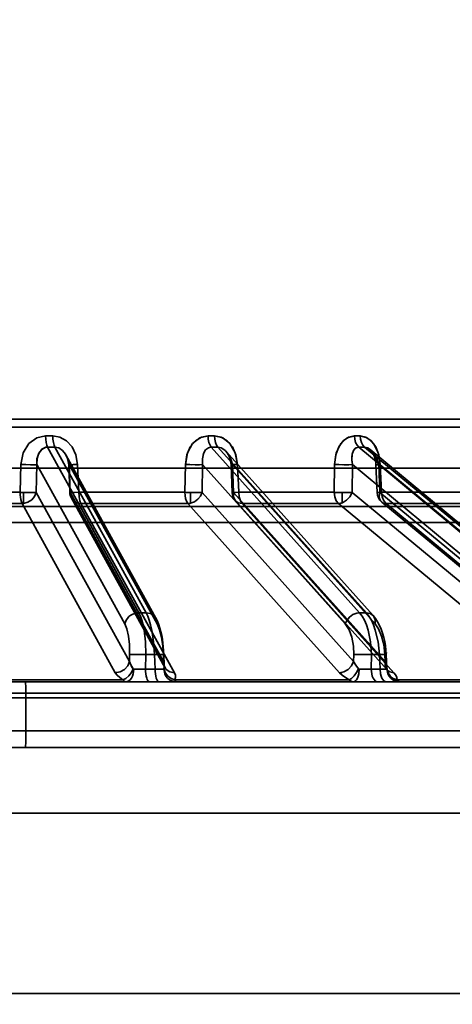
# Model space of a CAD drawing. Header units: millimetres. Extents: x -1465 to 393277, y -3788 to 454312.
# Tile 342 of 656: x 358101 to 358128, y 11624 to 11684. Entities that reach past the tile are written whole.
import ezdxf

# ---------------------------------------------------------------- set-up
doc = ezdxf.new("R2010")
doc.units = ezdxf.units.MM
doc.header["$XCLIPFRAME"] = 2
doc.layers.add('AHU03-3-68634OBJ', color=8, linetype='Continuous')
doc.layers.add('EC-MTR_250-0_7OBJ', color=8, linetype='Continuous')
picture_1 = doc.add_image_def('image1.bmp', size_in_pixel=(951, 911))

msp = doc.modelspace()

# ---------------------------------------------------------------- linework, layer by layer
at = {"layer": 'AHU03-3-68634OBJ', "color": 8, "linetype": 'Continuous', "lineweight": 35, "ltscale": 100}
for p, q in [((358221.129, 11639.827), (357953.129, 11639.827)), ((358220.629, 11635.827), (357953.629, 11635.827)), ((358220.629, 11624.827), (357953.629, 11624.827))]:
    msp.add_line(p, q, dxfattribs=at)
at = {"layer": 'EC-MTR_250-0_7OBJ', "color": 8, "linetype": 'Continuous', "lineweight": 35, "ltscale": 100}
for p, q in [((358141.099, 11659.827), (358089.281, 11659.827)), ((358141.598, 11659.34), (358089.26, 11659.34)), ((358113.033, 11658.802), (358112.632, 11658.802)), ((358108.423, 11648.028), (358102.86, 11658.115)), ((358108.865, 11648.028), (358103.302, 11658.115)), ((358121.864, 11648.028), (358112.83, 11658.115)), ((358112.83, 11658.115), (358113.237, 11658.115)), ((358122.272, 11648.028), (358113.237, 11658.115)), ((358134.104, 11647.917), (358121.812, 11658.115)), ((358134.459, 11647.919), (358122.169, 11658.115)), ((358122.504, 11657.973), (358134.514, 11648.009)), ((358103.992, 11657.615), (358109.458, 11647.706)), ((358113.743, 11657.845), (358122.692, 11647.854)), ((358113.82, 11657.737), (358113.866, 11657.658)), ((358113.866, 11657.658), (358113.909, 11657.57)), ((358113.909, 11657.57), (358113.947, 11657.474)), ((358113.947, 11657.474), (358113.979, 11657.373)), ((358113.978, 11657.374), (358114.004, 11657.267)), ((358036.279, 11656.827), (358137.979, 11656.827)), ((358101.193, 11655.364), (358101.236, 11657.057)), ((358101.236, 11657.057), (358101.193, 11655.364)), ((358102.16, 11655.357), (358102.203, 11657.05)), ((358107.554, 11647.348), (358102.203, 11657.05)), ((358104.213, 11655.353), (358104.145, 11657.045)), ((358104.243, 11655.357), (358104.175, 11657.05)), ((358109.526, 11647.348), (358104.175, 11657.05)), ((358104.687, 11657.057), (358104.755, 11655.364)), ((358104.755, 11655.364), (358104.687, 11657.057)), ((358111.25, 11657.057), (358111.219, 11655.364)), ((358112.27, 11655.357), (358112.301, 11657.05)), ((358120.991, 11647.348), (358112.301, 11657.05)), ((358114.004, 11657.267), (358114.022, 11657.156)), ((358114.022, 11657.157), (358114.031, 11657.044)), ((358114.103, 11655.351), (358114.031, 11657.044)), ((358122.808, 11647.348), (358114.118, 11657.05)), ((358114.19, 11655.357), (358114.118, 11657.05)), ((358114.501, 11655.364), (358114.43, 11657.057)), ((358114.43, 11657.057), (358114.501, 11655.364)), ((358120.336, 11657.057), (358120.319, 11655.364)), ((358120.319, 11655.364), (358120.336, 11657.057)), ((358121.413, 11655.357), (358121.432, 11657.05)), ((358132.602, 11647.782), (358121.432, 11657.05)), ((358122.822, 11657.301), (358122.842, 11657.17)), ((358122.842, 11657.174), (358122.852, 11657.043)), ((358122.924, 11655.351), (358122.852, 11657.043)), ((358133.21, 11648.599), (358123.024, 11657.05)), ((358123.096, 11655.357), (358123.024, 11657.05)), ((358123.196, 11655.364), (358123.124, 11657.057)), ((358123.196, 11655.364), (358123.124, 11657.057)), ((358101.193, 11655.364), (358094.331, 11655.364)), ((358101.399, 11654.684), (358101.399, 11655.358)), ((358107.844, 11645.056), (358102.16, 11655.357)), ((358109.927, 11645.056), (358104.243, 11655.357)), ((358104.312, 11654.998), (358109.996, 11644.698)), ((358111.219, 11655.364), (358104.755, 11655.364)), ((358111.572, 11654.698), (358111.572, 11655.354)), ((358121.5, 11645.056), (358112.27, 11655.357)), ((358123.42, 11645.056), (358114.19, 11655.357)), ((358120.319, 11655.364), (358114.501, 11655.364)), ((358120.805, 11654.723), (358120.805, 11655.352)), ((358129.545, 11648.614), (358121.413, 11655.357)), ((358131.218, 11648.622), (358123.096, 11655.357)), ((358128.143, 11655.364), (358123.196, 11655.364)), ((358039.687, 11654.501), (358134.571, 11654.501)), ((358101.303, 11654.677), (358094.387, 11654.677)), ((358106.984, 11644.376), (358101.303, 11654.677)), ((358110.579, 11644.376), (358104.892, 11654.677)), ((358111.407, 11654.677), (358104.892, 11654.677)), ((358120.634, 11644.376), (358111.407, 11654.677)), ((358114.306, 11654.851), (358123.536, 11644.55)), ((358123.948, 11644.376), (358114.715, 11654.677)), ((358120.578, 11654.677), (358114.715, 11654.677)), ((358128.708, 11647.934), (358120.578, 11654.677)), ((358123.213, 11654.769), (358131.334, 11648.034)), ((358131.601, 11647.942), (358123.478, 11654.677)), ((358128.464, 11654.677), (358123.478, 11654.677)), ((358086.116, 11653.527), (358138.451, 11653.527)), ((358108.865, 11648.028), (358108.423, 11648.028)), ((358122.272, 11648.028), (358121.864, 11648.028)), ((358109.554, 11647.509), (358109.457, 11647.708)), ((358109.554, 11647.509), (358109.457, 11647.708)), ((358109.635, 11647.299), (358109.554, 11647.509)), ((358107.844, 11645.056), (358107.853, 11645.478)), ((358108.826, 11644.599), (358108.846, 11645.478)), ((358108.846, 11645.478), (358109.372, 11645.478)), ((358109.372, 11645.478), (358109.409, 11644.599)), ((358109.927, 11645.056), (358109.909, 11645.478)), ((358109.968, 11644.817), (358109.939, 11645.484)), ((358121.5, 11645.056), (358121.505, 11645.478)), ((358122.568, 11644.599), (358122.58, 11645.478)), ((358123.065, 11645.478), (358122.58, 11645.478)), ((358123.065, 11645.478), (358123.106, 11644.599)), ((358123.42, 11645.056), (358123.4, 11645.478)), ((358123.487, 11645.487), (358123.469, 11645.747)), ((358123.526, 11644.661), (358123.487, 11645.487)), ((358109.971, 11644.778), (358109.967, 11644.818)), ((358108.826, 11644.599), (358109.409, 11644.599)), ((358109.996, 11644.697), (358109.991, 11644.707)), ((358123.106, 11644.599), (358122.568, 11644.599)), ((358123.551, 11644.533), (358123.558, 11644.523)), ((358109.058, 11643.827), (358096.125, 11643.827)), ((358107.44, 11643.942), (358096.167, 11643.942)), ((358109.642, 11643.827), (358109.058, 11643.827)), ((358109.642, 11643.827), (358142.46, 11643.827)), ((358121.224, 11643.942), (358110.605, 11643.942)), ((358133.304, 11643.942), (358124.141, 11643.942)), ((358154.262, 11643.127), (358027.742, 11643.127)), ((358142.992, 11642.844), (358095.972, 11642.845)), ((358101.53, 11640.845), (358101.529, 11642.845)), ((358101.53, 11640.845), (358097.372, 11640.845)), ((358134, 11640.845), (358101.53, 11640.845)), ((358134, 11640.827), (358101.53, 11640.827)), ((358097.358, 11639.827), (358137.119, 11639.827))]:
    msp.add_line(p, q, dxfattribs=at)
at = {"layer": 'EC-MTR_250-0_7OBJ', "color": 8, "linetype": 'Continuous', "lineweight": 35, "ltscale": 100, "flags": 128}
for points in [[(358102.739, 11658.802), (358102.205, 11658.686), (358101.723, 11658.332), (358101.377, 11657.768), (358101.236, 11657.057)], [(358102.86, 11658.115), (358102.812, 11658.234), (358102.773, 11658.4), (358102.748, 11658.597), (358102.739, 11658.802)], [(358104.687, 11657.057), (358104.586, 11657.637), (358104.351, 11658.127), (358104.011, 11658.5), (358103.605, 11658.727), (358103.175, 11658.802)], [(358103.302, 11658.115), (358103.252, 11658.234), (358103.211, 11658.4), (358103.185, 11658.597), (358103.175, 11658.802)], [(358112.632, 11658.802), (358112.139, 11658.686), (358111.694, 11658.332), (358111.376, 11657.768), (358111.25, 11657.057)], [(358111.25, 11657.057), (358111.335, 11657.637), (358111.547, 11658.127), (358111.859, 11658.5), (358112.233, 11658.727), (358112.632, 11658.802)], [(358112.632, 11658.802), (358112.646, 11658.597), (358112.687, 11658.4), (358112.751, 11658.234), (358112.83, 11658.115)], [(358114.43, 11657.057), (358114.334, 11657.637), (358114.117, 11658.127), (358113.803, 11658.5), (358113.43, 11658.727), (358113.033, 11658.802)], [(358113.033, 11658.802), (358113.523, 11658.686), (358113.968, 11658.332), (358114.29, 11657.768), (358114.43, 11657.057)], [(358113.237, 11658.115), (358113.156, 11658.234), (358113.091, 11658.4), (358113.049, 11658.597), (358113.033, 11658.802)], [(358120.336, 11657.057), (358120.408, 11657.637), (358120.593, 11658.127), (358120.866, 11658.5), (358121.194, 11658.727), (358121.544, 11658.802)], [(358121.543, 11658.801), (358121.112, 11658.686), (358120.722, 11658.332), (358120.444, 11657.768), (358120.336, 11657.057)], [(358121.544, 11658.802), (358121.564, 11658.597), (358121.619, 11658.4), (358121.705, 11658.234), (358121.812, 11658.115)], [(358121.896, 11658.802), (358122.325, 11658.686), (358122.715, 11658.332), (358122.999, 11657.768), (358123.124, 11657.057)], [(358122.169, 11658.115), (358122.061, 11658.234), (358121.973, 11658.4), (358121.917, 11658.597), (358121.896, 11658.802)], [(358123.124, 11657.057), (358123.037, 11657.637), (358122.845, 11658.127), (358122.57, 11658.5), (358122.243, 11658.727), (358121.897, 11658.801)], [(358102.203, 11657.05), (358102.214, 11657.395), (358102.319, 11657.737), (358102.517, 11657.991), (358102.754, 11658.104)], [(358102.203, 11657.05), (358102.22, 11657.43), (358102.323, 11657.746), (358102.504, 11657.98), (358102.754, 11658.104)], [(358102.754, 11658.104), (358102.788, 11658.11), (358102.824, 11658.114), (358102.86, 11658.115)], [(358104.175, 11657.05), (358104.095, 11657.385), (358103.955, 11657.679), (358103.764, 11657.913), (358103.54, 11658.063), (358103.302, 11658.115)], [(358112.301, 11657.05), (358112.285, 11657.4), (358112.351, 11657.722), (358112.48, 11657.947), (358112.664, 11658.083)], [(358112.301, 11657.05), (358112.286, 11657.402), (358112.345, 11657.705), (358112.475, 11657.942), (358112.664, 11658.083)], [(358112.664, 11658.083), (358112.717, 11658.101), (358112.772, 11658.111), (358112.83, 11658.115)], [(358112.664, 11658.083), (358112.717, 11658.101), (358112.772, 11658.111), (358112.83, 11658.115)], [(358114.118, 11657.05), (358114.046, 11657.314), (358113.946, 11657.546), (358113.822, 11657.747), (358113.682, 11657.908), (358113.542, 11658.019), (358113.424, 11658.079), (358113.237, 11658.115)], [(358121.432, 11657.05), (358121.391, 11657.347), (358121.415, 11657.692), (358121.496, 11657.913), (358121.639, 11658.067), (358121.812, 11658.115)], [(358121.432, 11657.05), (358121.393, 11657.314), (358121.394, 11657.546), (358121.428, 11657.747), (358121.493, 11657.908), (358121.577, 11658.019), (358121.659, 11658.079), (358121.812, 11658.115)], [(358123.024, 11657.05), (358122.926, 11657.347), (358122.747, 11657.692), (358122.569, 11657.913), (358122.361, 11658.067), (358122.169, 11658.115)], [(358122.494, 11657.981), (358122.524, 11657.953), (358122.559, 11657.915), (358122.597, 11657.865), (358122.639, 11657.802), (358122.681, 11657.725), (358122.722, 11657.635), (358122.761, 11657.533), (358122.795, 11657.421), (358122.822, 11657.301)], [(358122.494, 11657.98), (358122.526, 11657.951), (358122.564, 11657.909), (358122.604, 11657.856), (358122.646, 11657.79), (358122.688, 11657.711), (358122.728, 11657.62), (358122.765, 11657.52), (358122.798, 11657.41), (358122.824, 11657.293)], [(358103.971, 11657.646), (358104.01, 11657.574), (358104.045, 11657.497), (358104.076, 11657.415), (358104.102, 11657.329), (358104.123, 11657.238), (358104.137, 11657.143), (358104.145, 11657.045)], [(358103.972, 11657.645), (358104.025, 11657.543), (358104.07, 11657.432), (358104.107, 11657.311), (358104.132, 11657.181), (358104.145, 11657.045)], [(358113.723, 11657.864), (358113.771, 11657.807), (358113.82, 11657.737), (358113.866, 11657.658)], [(358102.203, 11657.05), (358102.148, 11657.047), (358102.065, 11657.044), (358101.825, 11657.044), (358101.526, 11657.048), (358101.236, 11657.057)], [(358104.145, 11657.045), (358104.167, 11657.044), (358104.184, 11657.043), (358104.207, 11657.043), (358104.234, 11657.044), (358104.266, 11657.044), (358104.302, 11657.045), (358104.385, 11657.047), (358104.48, 11657.05), (358104.582, 11657.053), (358104.687, 11657.057)], [(358104.175, 11657.05), (358104.159, 11657.048), (358104.149, 11657.047), (358104.159, 11657.044), (358104.178, 11657.043), (358104.204, 11657.043), (358104.237, 11657.044), (358104.277, 11657.044), (358104.324, 11657.045), (358104.377, 11657.047), (358104.434, 11657.048), (358104.494, 11657.05), (358104.557, 11657.052), (358104.687, 11657.057)], [(358104.175, 11657.05), (358104.163, 11657.048), (358104.15, 11657.047)], [(358111.219, 11655.364), (358111.237, 11656.21), (358111.256, 11657.056)], [(358112.301, 11657.05), (358112.116, 11657.044), (358111.841, 11657.044), (358111.529, 11657.048), (358111.25, 11657.057)], [(358114.031, 11657.044), (358114.042, 11657.043), (358114.06, 11657.044), (358114.076, 11657.044), (358114.096, 11657.045), (358114.119, 11657.045), (358114.145, 11657.046), (358114.205, 11657.048), (358114.275, 11657.051), (358114.35, 11657.053), (358114.43, 11657.057)], [(358114.118, 11657.05), (358114.099, 11657.049), (358114.082, 11657.048), (358114.067, 11657.047), (358114.055, 11657.046), (358114.045, 11657.045), (358114.035, 11657.044)], [(358114.118, 11657.05), (358114.089, 11657.048), (358114.065, 11657.047), (358114.047, 11657.045), (358114.036, 11657.044), (358114.064, 11657.044), (358114.09, 11657.044), (358114.124, 11657.045), (358114.164, 11657.047), (358114.209, 11657.048), (358114.26, 11657.05), (358114.314, 11657.052), (358114.43, 11657.057)], [(358120.336, 11657.057), (358120.557, 11657.049), (358120.823, 11657.045)], [(358121.432, 11657.05), (358121.206, 11657.044), (358120.907, 11657.044), (358120.595, 11657.048), (358120.336, 11657.057)], [(358122.852, 11657.043), (358122.864, 11657.044), (358122.883, 11657.045), (358122.896, 11657.046), (358122.911, 11657.047), (358122.929, 11657.048), (358122.969, 11657.049), (358123.016, 11657.052), (358123.068, 11657.054), (358123.124, 11657.057)], [(358123.024, 11657.05), (358122.988, 11657.048), (358122.955, 11657.047), (358122.925, 11657.046), (358122.9, 11657.045), (358122.88, 11657.044), (358122.865, 11657.044), (358122.853, 11657.043)], [(358101.193, 11655.364), (358101.248, 11655.362), (358101.304, 11655.36), (358101.353, 11655.36), (358101.399, 11655.358)], [(358101.303, 11654.677), (358101.261, 11654.79), (358101.231, 11654.923), (358101.211, 11655.064), (358101.199, 11655.212), (358101.193, 11655.364)], [(358101.193, 11655.364), (358101.199, 11655.212), (358101.21, 11655.065), (358101.231, 11654.922), (358101.261, 11654.79), (358101.303, 11654.677)], [(358101.399, 11655.358), (358101.42, 11655.357), (358101.448, 11655.357), (358101.48, 11655.356), (358101.513, 11655.355), (358101.544, 11655.354), (358101.573, 11655.354), (358101.601, 11655.353), (358101.632, 11655.353), (358101.665, 11655.352), (358101.702, 11655.352), (358101.742, 11655.352), (358101.784, 11655.351), (358101.828, 11655.351), (358101.876, 11655.351), (358101.924, 11655.351), (358101.975, 11655.351), (358102.025, 11655.352), (358102.075, 11655.353), (358102.121, 11655.355), (358102.16, 11655.357)], [(358102.16, 11655.357), (358102.067, 11655.118), (358101.895, 11654.91), (358101.663, 11654.759), (358101.399, 11654.684)], [(358104.243, 11655.357), (358104.217, 11655.352), (358104.3, 11655.351), (358104.486, 11655.355), (358104.755, 11655.364)], [(358104.243, 11655.357), (358104.218, 11655.352), (358104.305, 11655.351), (358104.493, 11655.355), (358104.755, 11655.364)], [(358104.892, 11654.677), (358104.618, 11654.731), (358104.4, 11654.878), (358104.269, 11655.097), (358104.243, 11655.357)], [(358104.755, 11655.364), (358104.773, 11655.091), (358104.82, 11654.852), (358104.892, 11654.677)], [(358111.219, 11655.364), (358111.232, 11655.167), (358111.266, 11654.985), (358111.323, 11654.817), (358111.407, 11654.677)], [(358111.407, 11654.677), (358111.323, 11654.817), (358111.266, 11654.985), (358111.232, 11655.167), (358111.219, 11655.364)], [(358112.27, 11655.357), (358112.17, 11655.135), (358112.008, 11654.938), (358111.802, 11654.787), (358111.572, 11654.698)], [(358111.572, 11655.354), (358111.606, 11655.354), (358111.653, 11655.353), (358111.705, 11655.352), (358111.758, 11655.352), (358111.815, 11655.351), (358111.875, 11655.351), (358111.939, 11655.351), (358112.006, 11655.351), (358112.074, 11655.352), (358112.143, 11655.353), (358112.209, 11655.355), (358112.27, 11655.357)], [(358114.501, 11655.364), (358114.276, 11655.356), (358114.138, 11655.351), (358114.105, 11655.352), (358114.19, 11655.357)], [(358114.501, 11655.364), (358114.273, 11655.355), (358114.135, 11655.351), (358114.106, 11655.352), (358114.19, 11655.357)], [(358114.19, 11655.357), (358114.186, 11655.097), (358114.222, 11654.981), (358114.283, 11654.878), (358114.366, 11654.794), (358114.468, 11654.731), (358114.715, 11654.677)], [(358114.715, 11654.677), (358114.605, 11654.848), (358114.53, 11655.085), (358114.501, 11655.364)], [(358120.578, 11654.677), (358120.444, 11654.848), (358120.354, 11655.085), (358120.319, 11655.364)], [(358120.319, 11655.364), (358120.585, 11655.356), (358120.878, 11655.351), (358121.17, 11655.352), (358121.413, 11655.357)], [(358120.319, 11655.364), (358120.382, 11655.361), (358120.446, 11655.359), (358120.507, 11655.357), (358120.566, 11655.356), (358120.622, 11655.355), (358120.674, 11655.354), (358120.721, 11655.353), (358120.767, 11655.352), (358120.805, 11655.352)], [(358121.413, 11655.357), (358121.274, 11655.097), (358121.068, 11654.878), (358120.949, 11654.794), (358120.824, 11654.731), (358120.578, 11654.677)], [(358120.805, 11655.352), (358120.84, 11655.352), (358120.885, 11655.351), (358120.932, 11655.351), (358120.983, 11655.351), (358121.036, 11655.351), (358121.094, 11655.351), (358121.155, 11655.351), (358121.218, 11655.352), (358121.283, 11655.353), (358121.349, 11655.355), (358121.413, 11655.357)], [(358123.196, 11655.364), (358123.011, 11655.355), (358122.928, 11655.351), (358122.957, 11655.352), (358123.096, 11655.357)], [(358123.478, 11654.677), (358123.366, 11654.692), (358123.268, 11654.731), (358123.186, 11654.794), (358123.123, 11654.878), (358123.081, 11654.981), (358123.063, 11655.097), (358123.096, 11655.357)], [(358123.196, 11655.364), (358123.232, 11655.093), (358123.328, 11654.854), (358123.478, 11654.677)], [(358111.407, 11654.677), (358111.448, 11654.679), (358111.572, 11654.698)], [(358111.572, 11654.698), (358111.53, 11654.689), (358111.407, 11654.677)], [(358120.805, 11654.723), (358120.747, 11654.704), (358120.578, 11654.677)], [(358108.315, 11648.021), (358108.054, 11647.947), (358107.929, 11647.877), (358107.814, 11647.79), (358107.717, 11647.687), (358107.64, 11647.576), (358107.554, 11647.348)], [(358108.423, 11648.028), (358108.521, 11647.819), (358108.607, 11647.57), (358108.681, 11647.284), (358108.743, 11646.966), (358108.825, 11646.256), (358108.846, 11645.478)], [(358109.526, 11647.348), (358109.503, 11647.601), (358109.366, 11647.83), (358109.134, 11647.98), (358108.865, 11648.028)], [(358109.372, 11645.478), (358109.316, 11646.256), (358109.207, 11646.966), (358109.136, 11647.284), (358109.055, 11647.57), (358108.964, 11647.819), (358108.865, 11648.028)], [(358121.689, 11648.007), (358121.458, 11647.917), (358121.244, 11647.759), (358121.083, 11647.558), (358120.991, 11647.348)], [(358121.864, 11648.028), (358121.822, 11648.027), (358121.689, 11648.007)], [(358122.58, 11645.478), (358122.534, 11646.256), (358122.391, 11646.966), (358122.288, 11647.284), (358122.165, 11647.57), (358122.023, 11647.819), (358121.864, 11648.028)], [(358122.272, 11648.028), (358122.432, 11647.819), (358122.577, 11647.57), (358122.707, 11647.284), (358122.82, 11646.966), (358122.986, 11646.256), (358123.065, 11645.478)], [(358122.272, 11648.028), (358122.514, 11647.98), (358122.712, 11647.83), (358122.813, 11647.601), (358122.808, 11647.348)], [(358123.077, 11647.259), (358122.961, 11647.479), (358122.833, 11647.677), (358122.692, 11647.854)], [(358123.469, 11645.747), (358123.438, 11646.008), (358123.393, 11646.27), (358123.335, 11646.528), (358123.264, 11646.78), (358123.178, 11647.025), (358123.077, 11647.259), (358122.961, 11647.479), (358122.834, 11647.677), (358122.692, 11647.854)], [(358107.853, 11645.478), (358107.84, 11646.093), (358107.78, 11646.608), (358107.677, 11647.049), (358107.554, 11647.348)], [(358109.526, 11647.348), (358109.677, 11646.982), (358109.788, 11646.533), (358109.869, 11645.997), (358109.909, 11645.478)], [(358109.939, 11645.484), (358109.926, 11645.721), (358109.906, 11645.954), (358109.88, 11646.182), (358109.848, 11646.409), (358109.808, 11646.633), (358109.761, 11646.857), (358109.703, 11647.081), (358109.635, 11647.3)], [(358120.991, 11647.348), (358121.226, 11646.982), (358121.386, 11646.533), (358121.482, 11645.997), (358121.505, 11645.478)], [(358123.4, 11645.478), (358123.331, 11646.093), (358123.201, 11646.608), (358123.014, 11647.049), (358122.808, 11647.348)], [(358109.926, 11645.72), (358109.906, 11645.954), (358109.88, 11646.182), (358109.848, 11646.408), (358109.808, 11646.633), (358109.761, 11646.857), (358109.703, 11647.081)], [(358107.853, 11645.478), (358107.897, 11645.481), (358107.958, 11645.485), (358108.134, 11645.488), (358108.364, 11645.488), (358108.614, 11645.485)], [(358109.372, 11645.478), (358109.481, 11645.481), (358109.587, 11645.485), (358109.687, 11645.487), (358109.774, 11645.489), (358109.812, 11645.489), (358109.846, 11645.489), (358109.874, 11645.489), (358109.898, 11645.488), (358109.916, 11645.488), (358109.929, 11645.487), (358109.939, 11645.488), (358109.917, 11645.352)], [(358109.939, 11645.484), (358109.922, 11645.48), (358109.909, 11645.478)], [(358121.505, 11645.478), (358121.622, 11645.484), (358121.786, 11645.488), (358121.987, 11645.489), (358122.203, 11645.487)], [(358123.065, 11645.478), (358123.149, 11645.481), (358123.228, 11645.484), (358123.302, 11645.486), (358123.366, 11645.488), (358123.393, 11645.488), (358123.418, 11645.489), (358123.439, 11645.489), (358123.456, 11645.489), (358123.47, 11645.489), (358123.483, 11645.488), (358123.505, 11645.611)], [(358123.4, 11645.478), (358123.429, 11645.48), (358123.454, 11645.482), (358123.472, 11645.484), (358123.483, 11645.486), (358123.471, 11645.489), (358123.45, 11645.489), (358123.422, 11645.489), (358123.386, 11645.488), (358123.344, 11645.487), (358123.296, 11645.486), (358123.243, 11645.484), (358123.186, 11645.482), (358123.065, 11645.478)], [(358123.487, 11645.487), (358123.474, 11645.484), (358123.463, 11645.483), (358123.451, 11645.482), (358123.436, 11645.481), (358123.4, 11645.478)], [(358107.844, 11645.056), (358107.738, 11644.796), (358107.539, 11644.577), (358107.275, 11644.43), (358106.984, 11644.376)], [(358108.067, 11644.612), (358107.993, 11644.716), (358107.844, 11645.056)], [(358107.844, 11645.056), (358107.88, 11644.94), (358108.067, 11644.612)], [(358109.927, 11645.056), (358109.943, 11644.996), (358109.967, 11644.817)], [(358109.927, 11645.056), (358109.953, 11644.796), (358110.085, 11644.577), (358110.304, 11644.43), (358110.579, 11644.376)], [(358109.967, 11644.817), (358109.963, 11644.876), (358109.927, 11645.056)], [(358109.967, 11644.817), (358109.968, 11644.764), (358109.949, 11644.612)], [(358109.949, 11644.612), (358109.959, 11644.661), (358109.967, 11644.817)], [(358109.985, 11644.723), (358109.978, 11644.746), (358109.971, 11644.778), (358109.967, 11644.818)], [(358121.5, 11645.056), (358121.374, 11644.796), (358121.168, 11644.577), (358120.909, 11644.43), (358120.634, 11644.376)], [(358121.792, 11644.612), (358121.624, 11644.825), (358121.5, 11645.056)], [(358121.5, 11645.056), (358121.624, 11644.825), (358121.792, 11644.612)], [(358123.42, 11645.056), (358123.416, 11644.796), (358123.452, 11644.679), (358123.514, 11644.577), (358123.597, 11644.493), (358123.7, 11644.43), (358123.948, 11644.376)], [(358123.526, 11644.661), (358123.494, 11644.854), (358123.42, 11645.056)], [(358123.526, 11644.612), (358123.5, 11644.827), (358123.42, 11645.056)], [(358106.984, 11644.376), (358107.096, 11644.22), (358107.25, 11644.075), (358107.44, 11643.942)], [(358107.44, 11643.942), (358107.622, 11644.03), (358107.805, 11644.187), (358107.96, 11644.392), (358108.067, 11644.612)], [(358108.11, 11644.589), (358108.07, 11644.305), (358108.024, 11644.169), (358107.961, 11644.048), (358107.885, 11643.95), (358107.8, 11643.88), (358107.713, 11643.84), (358107.627, 11643.827)], [(358108.067, 11644.612), (358108.08, 11644.599), (358108.095, 11644.591), (358108.11, 11644.589)], [(358108.594, 11644.592), (358108.465, 11644.59), (358108.11, 11644.589)], [(358108.11, 11644.589), (358108.22, 11644.588), (358108.594, 11644.592)], [(358108.974, 11643.881), (358108.934, 11643.952), (358108.897, 11644.052), (358108.867, 11644.174), (358108.845, 11644.312), (358108.831, 11644.457), (358108.826, 11644.599)], [(358109.409, 11644.599), (358109.732, 11644.59), (358109.851, 11644.588), (358109.934, 11644.589)], [(358109.409, 11644.599), (358109.415, 11644.457), (358109.428, 11644.312), (358109.45, 11644.174), (358109.48, 11644.052), (358109.517, 11643.952), (358109.558, 11643.881)], [(358109.949, 11644.612), (358109.945, 11644.599), (358109.934, 11644.589)], [(358109.934, 11644.589), (358109.997, 11644.305), (358110.069, 11644.169), (358110.167, 11644.048), (358110.286, 11643.95), (358110.418, 11643.88), (358110.689, 11643.827)], [(358109.949, 11644.612), (358110.022, 11644.392), (358110.17, 11644.187), (358110.376, 11644.03), (358110.605, 11643.942)], [(358109.996, 11644.697), (358109.991, 11644.707), (358109.985, 11644.723)], [(358110.579, 11644.376), (358110.64, 11644.22), (358110.647, 11644.075), (358110.605, 11643.942)], [(358120.634, 11644.376), (358120.676, 11644.378), (358120.802, 11644.397)], [(358120.634, 11644.376), (358120.798, 11644.22), (358120.997, 11644.075), (358121.224, 11643.942)], [(358121.792, 11644.612), (358121.681, 11644.392), (358121.536, 11644.187), (358121.375, 11644.03), (358121.224, 11643.942)], [(358121.492, 11643.827), (358121.554, 11643.84), (358121.617, 11643.88), (358121.678, 11643.95), (358121.733, 11644.048), (358121.779, 11644.169), (358121.812, 11644.305), (358121.841, 11644.589)], [(358121.841, 11644.589), (358121.823, 11644.591), (358121.807, 11644.599), (358121.792, 11644.612)], [(358122.191, 11644.59), (358122.289, 11644.591), (358122.568, 11644.599)], [(358122.945, 11643.827), (358122.878, 11643.84), (358122.809, 11643.881), (358122.743, 11643.952), (358122.683, 11644.052), (358122.634, 11644.174), (358122.598, 11644.312), (358122.568, 11644.599)], [(358123.106, 11644.599), (358123.261, 11644.594), (358123.385, 11644.59), (358123.474, 11644.588), (358123.503, 11644.588), (358123.522, 11644.589)], [(358123.483, 11643.827), (358123.415, 11643.84), (358123.347, 11643.881), (358123.28, 11643.952), (358123.221, 11644.052), (358123.172, 11644.174), (358123.136, 11644.312), (358123.106, 11644.599)], [(358123.522, 11644.589), (358123.526, 11644.612)], [(358124.313, 11643.827), (358124.029, 11643.88), (358123.891, 11643.95), (358123.767, 11644.048), (358123.664, 11644.169), (358123.588, 11644.305), (358123.522, 11644.589)], [(358123.559, 11644.522), (358123.548, 11644.545), (358123.539, 11644.572), (358123.531, 11644.611), (358123.526, 11644.66)], [(358123.526, 11644.612), (358123.581, 11644.392), (358123.715, 11644.187), (358123.913, 11644.03), (358124.141, 11643.942)], [(358123.536, 11644.55), (358123.551, 11644.533), (358123.558, 11644.523)], [(358123.948, 11644.376), (358124.064, 11644.22), (358124.128, 11644.075), (358124.141, 11643.942)], [(358124.141, 11643.942), (358124.128, 11644.074), (358124.064, 11644.22), (358123.948, 11644.376)], [(358101.529, 11642.845), (358101.528, 11643.217), (358101.525, 11643.53), (358101.52, 11643.748), (358101.515, 11643.827)], [(358107.44, 11643.942), (358107.499, 11643.878), (358107.562, 11643.84), (358107.627, 11643.827)], [(358109.058, 11643.827), (358109.017, 11643.84), (358108.996, 11643.857), (358108.974, 11643.881)], [(358109.558, 11643.881), (358109.579, 11643.857), (358109.6, 11643.84), (358109.642, 11643.827)], [(358110.605, 11643.942), (358110.627, 11643.891), (358110.648, 11643.855), (358110.689, 11643.827)], [(358121.224, 11643.942), (358121.309, 11643.878), (358121.399, 11643.84), (358121.492, 11643.827)], [(358124.141, 11643.942), (358124.198, 11643.878), (358124.256, 11643.84), (358124.313, 11643.827)], [(358101.515, 11639.827), (358101.521, 11639.901), (358101.525, 11640.109), (358101.529, 11640.434), (358101.53, 11640.845)]]:
    msp.add_lwpolyline(points, dxfattribs=at)
at = {"layer": 'EC-MTR_250-0_7OBJ', "color": 8, "linetype": 'Continuous', "lineweight": 35, "ltscale": 100}
for centre, radius, start, end in [((358102.957, 11751.012), 92.21, 269.86466, 270.13534), ((358112.832, 11737.032), 78.231, 269.85298, 270.14702), ((358121.72, 11719.076), 60.275, 269.83275, 270.16725), ((358121.72, 11718.867), 60.066, 269.83217, 270.16783), ((358102.857, 11657.591), 0.524, 89.71843, 101.41147), ((358103.081, 11753.05), 94.935, 269.86662, 270.13338), ((358113.034, 11738.657), 80.543, 269.85511, 270.14489), ((358121.991, 11720.17), 62.056, 269.83517, 270.16483), ((358121.991, 11719.955), 61.841, 269.83459, 270.16541), ((358111.937, 11675.637), 18.594, 267.88086, 268.97052), ((358101.987, 11678.284), 22.934, 268.01693, 268.53167), ((358105.013, 11655.385), 0.8, 182.3008, 208.88831), ((358111.925, 11674.675), 19.324, 267.90657, 268.95283), ((358111.917, 11674.402), 19.051, 267.89899, 268.96026), ((358114.902, 11655.385), 0.8, 182.41667, 221.86115), ((358123.724, 11655.385), 0.8, 182.43493, 230.33266), ((358101.29, 11655.534), 0.858, 270.87886, 277.30871), ((358101.291, 11655.528), 0.851, 270.85335, 277.33438), ((358108.424, 11647.172), 0.856, 90.0518, 97.31346), ((358108.423, 11647.18), 0.848, 90.01903, 97.34623), ((358108.207, 11627.492), 17.997, 87.96612, 88.70531), ((358108.218, 11627.876), 17.613, 87.95806, 88.71338), ((358122.002, 11630.187), 15.301, 87.83406, 89.2458), ((358106.974, 11645.226), 0.85, 270.63558, 277.33792), ((358108.192, 11662.522), 17.934, 271.28502, 272.02776), ((358108.206, 11662.032), 17.444, 271.27458, 272.03821), ((358121.967, 11660.609), 16.021, 269.54907, 270.79991), ((358121.97, 11659.66), 15.072, 269.50969, 270.83929), ((358122.004, 11659.411), 14.823, 270.72462, 272.18297), ((358122.868, 11644.628), 0.659, 358.5857, 2.81759)]:
    msp.add_arc(centre, radius, start, end, dxfattribs=at)

# ---------------------------------------------------------------- pictures from other files: only their frames are drawn
at = {"color": 8, "lineweight": 13}
image = msp.add_image(picture_1, insert=(357606.986, 12545.821), size_in_units=(1986.021, 1904.625), rotation=-90, dxfattribs=at)
image.set_boundary_path([(-0.5, -0.5), (950.5, 910.5)])

doc.saveas('drawing.dxf')
